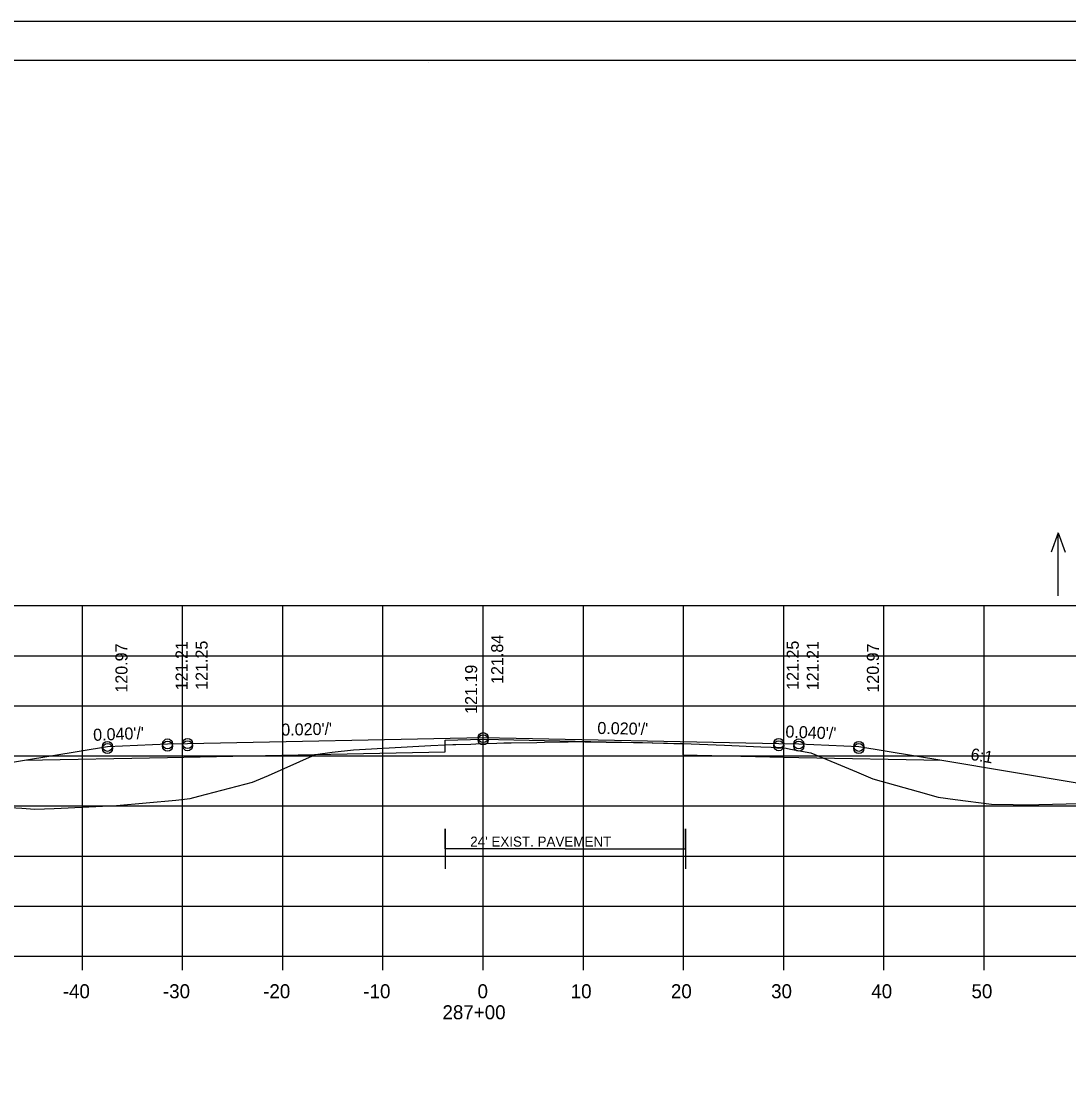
# Model space of a CAD drawing. Extents: x 1175611 to 1176402, y -433344 to -416213.
# Drawn here: x 1175734.9 to 1175839.4, y -418088.7 to -417983.2 of the extents above; entities that cross this region are included whole.
import ezdxf

# ---------------------------------------------------------------- set-up
doc = ezdxf.new("R2010")
doc.units = 0
for name, color, linetype in [('R_Alt Surface', 7, 'Continuous'), ('R_Axis', 7, 'Continuous'), ('R_Axis Annot', 7, 'Continuous'), ('R_Border', 7, 'Continuous'), ('R_Exist Surface', 7, 'Continuous'), ('R_Fin Surface', 7, 'Continuous'), ('R_Grid', 7, 'Continuous'), ('R_No Plot', 7, 'Continuous'), ('R_Water Annot', 7, 'Continuous'), ('R_Xsect Elev', 7, 'Continuous'), ('R_Xsect Slope', 7, 'Continuous')]:
    doc.layers.add(name, color=color, linetype=linetype)

msp = doc.modelspace()

# ---------------------------------------------------------------- linework, layer by layer
at = {"layer": 'R_Alt Surface'}
for q in [(1175777.17, -418065.84), (1175801.17, -418065.84)]:
    msp.add_line((1175789.17, -418065.84), q, dxfattribs=at)
for points in [[(1175735.2, -418056.98), (1175749.47, -418056.7), (1175777.17, -418056.14), (1175777.18, -418054.97), (1175780.97, -418054.9), (1175800.91, -418055.3), (1175800.91, -418056.46), (1175812.47, -418056.7), (1175826.75, -418056.98)], [(1175777.17, -418065.84), (1175777.17, -418063.84), (1175777.17, -418067.84)], [(1175801.17, -418065.84), (1175801.17, -418063.84), (1175801.17, -418067.84)]]:
    msp.add_lwpolyline(points, dxfattribs=at)
at = {"layer": 'R_Axis'}
for p, q in [((1175640.97, -418076.55), (1175920.97, -418076.55)), ((1175740.97, -418077.95), (1175740.97, -418076.55)), ((1175750.97, -418077.95), (1175750.97, -418076.55)), ((1175760.97, -418077.95), (1175760.97, -418076.55)), ((1175770.97, -418077.95), (1175770.97, -418076.55)), ((1175780.97, -418077.95), (1175780.97, -418076.55)), ((1175790.97, -418077.95), (1175790.97, -418076.55)), ((1175800.97, -418077.95), (1175800.97, -418076.55)), ((1175810.97, -418077.95), (1175810.97, -418076.55)), ((1175820.97, -418077.95), (1175820.97, -418076.55)), ((1175830.97, -418077.95), (1175830.97, -418076.55))]:
    msp.add_line(p, q, dxfattribs=at)
at = {"layer": 'R_Border'}
for p, q in [((1175622.97, -417987.09), (1175939.15, -417987.09)), ((1175775.49, -417987.35), (1175775.49, -417987.35)), ((1175775.49, -417987.35), (1175775.49, -417987.35))]:
    msp.add_line(p, q, dxfattribs=at)
at = {"layer": 'R_Exist Surface'}
msp.add_lwpolyline([(1175715.51, -418060.7), (1175734.93, -418061.78), (1175736.23, -418061.88), (1175738.16, -418061.79), (1175744.36, -418061.51), (1175750.28, -418060.96), (1175751.73, -418060.81), (1175752.59, -418060.58), (1175757.95, -418059.16), (1175759.56, -418058.5), (1175764.25, -418056.42), (1175765.91, -418056.19), (1175768.03, -418055.94), (1175775.76, -418055.53), (1175777.18, -418055.46), (1175777.94, -418055.42), (1175778.24, -418055.41), (1175779.75, -418055.38), (1175780.24, -418055.36), (1175782.35, -418055.28), (1175783.04, -418055.26), (1175783.78, -418055.25), (1175786.34, -418055.21), (1175787.1, -418055.19), (1175789.29, -418055.15), (1175789.46, -418055.14), (1175790.29, -418055.13), (1175791.12, -418055.14), (1175793.24, -418055.17), (1175795.97, -418055.21), (1175796.89, -418055.22), (1175800.01, -418055.3), (1175800.91, -418055.33), (1175805.06, -418055.49), (1175808.68, -418055.64), (1175810.75, -418055.72), (1175811.2, -418055.79), (1175811.66, -418055.87), (1175813.68, -418056.25), (1175818.24, -418058.15), (1175819.88, -418058.83), (1175824.39, -418060.11), (1175826.39, -418060.67), (1175828.08, -418060.9), (1175831.71, -418061.37), (1175833.86, -418061.41), (1175835.06, -418061.43), (1175839.17, -418061.34), (1175848.47, -418061.08)], dxfattribs=at)
at = {"layer": 'R_Fin Surface'}
msp.add_lwpolyline([(1175703.28, -418060.27), (1175710.88, -418062.8), (1175721.47, -418059.27), (1175735.2, -418056.98), (1175743.47, -418055.6), (1175749.47, -418055.36), (1175751.47, -418055.32), (1175780.97, -418054.73), (1175810.47, -418055.32), (1175812.47, -418055.36), (1175818.47, -418055.6), (1175826.75, -418056.98), (1175840.47, -418059.27), (1175850.32, -418062.55), (1175857.08, -418060.3)], dxfattribs=at)
at = {"layer": 'R_Grid'}
for p, q in [((1175640.97, -418041.55), (1175920.97, -418041.55)), ((1175740.97, -418076.55), (1175740.97, -418041.55)), ((1175750.97, -418076.55), (1175750.97, -418041.55)), ((1175760.97, -418076.55), (1175760.97, -418041.55)), ((1175770.97, -418076.55), (1175770.97, -418041.55)), ((1175780.97, -418076.55), (1175780.97, -418041.55)), ((1175790.97, -418076.55), (1175790.97, -418041.55)), ((1175800.97, -418076.55), (1175800.97, -418041.55)), ((1175810.97, -418076.55), (1175810.97, -418041.55)), ((1175820.97, -418076.55), (1175820.97, -418041.55)), ((1175830.97, -418076.55), (1175830.97, -418041.55)), ((1175640.97, -418046.55), (1175920.97, -418046.55)), ((1175640.97, -418051.55), (1175920.97, -418051.55)), ((1175640.97, -418056.55), (1175920.97, -418056.55)), ((1175640.97, -418061.55), (1175920.97, -418061.55)), ((1175640.97, -418066.55), (1175920.97, -418066.55)), ((1175640.97, -418071.55), (1175920.97, -418071.55)), ((1175640.97, -418076.55), (1175920.97, -418076.55))]:
    msp.add_line(p, q, dxfattribs=at)
at = {"layer": 'R_No Plot'}
msp.add_line((1175610.57, -417983.2), (1175943.91, -417983.2), dxfattribs=at)
msp.add_lwpolyline([(1175610.57, -417983.2), (1175943.91, -417983.2), (1175943.91, -418196.54), (1175610.57, -418196.54)], close=True, dxfattribs=at)
for centre in [(1175749.47, -418055.36), (1175751.47, -418055.32), (1175780.97, -418054.73), (1175780.97, -418054.95), (1175810.47, -418055.32), (1175812.47, -418055.36), (1175743.47, -418055.6), (1175743.47, -418055.82), (1175749.47, -418055.58), (1175751.47, -418055.54), (1175810.47, -418055.54), (1175812.47, -418055.58), (1175818.47, -418055.6), (1175818.47, -418055.82)]:
    msp.add_circle(centre, 0.5, dxfattribs=at)
at = {"layer": 'R_Water Annot'}
for p, q in [((1175838.35, -418034.29), (1175837.65, -418036.22)), ((1175838.35, -418040.58), (1175838.35, -418034.29)), ((1175838.35, -418034.29), (1175839.05, -418036.22))]:
    msp.add_line(p, q, dxfattribs=at)

# ---------------------------------------------------------------- texts
at = {"layer": 'R_Alt Surface'}
msp.add_text("24' EXIST. PAVEMENT", height=1, dxfattribs=at).set_placement((1175779.68, -418065.61))
at = {"layer": 'R_Axis Annot'}
for s, p in [('-40', (1175739.01, -418080.75)), ('-30', (1175749.01, -418080.75)), ('-20', (1175759.01, -418080.75)), ('-10', (1175769.01, -418080.75)), ('0', (1175780.41, -418080.75)), ('10', (1175789.71, -418080.75)), ('20', (1175799.71, -418080.75)), ('30', (1175809.71, -418080.75)), ('40', (1175819.71, -418080.75)), ('50', (1175829.71, -418080.75)), ('287+00', (1175776.91, -418082.85))]:
    msp.add_text(s, height=1.4, dxfattribs=at).set_placement(p)
at = {"layer": 'R_Xsect Elev'}
for s, p in [('121.21', (1175751.47, -418050)), ('121.25', (1175753.47, -418049.96)), ('121.84', (1175782.97, -418049.37)), ('121.25', (1175812.47, -418049.96)), ('121.21', (1175814.47, -418050)), ('120.97', (1175745.47, -418050.24)), ('120.97', (1175820.47, -418050.24)), ('121.19', (1175780.37, -418052.36))]:
    msp.add_text(s, height=1.2, rotation=90, dxfattribs=at).set_placement(p)
at = {"layer": 'R_Xsect Slope'}
for s, rotation, p in [("0.040'/'", 2.2906, (1175742.07, -418055.06)), ("0.020'/'", 1.1458, (1175760.83, -418054.54)), ("0.020'/'", 358.8542, (1175792.36, -418054.36)), ("0.040'/'", 357.7094, (1175811.12, -418054.71)), ('6:1', 350.5377, (1175829.55, -418056.94))]:
    msp.add_text(s, height=1.2, rotation=rotation, dxfattribs=at).set_placement(p)

doc.saveas('drawing.dxf')
